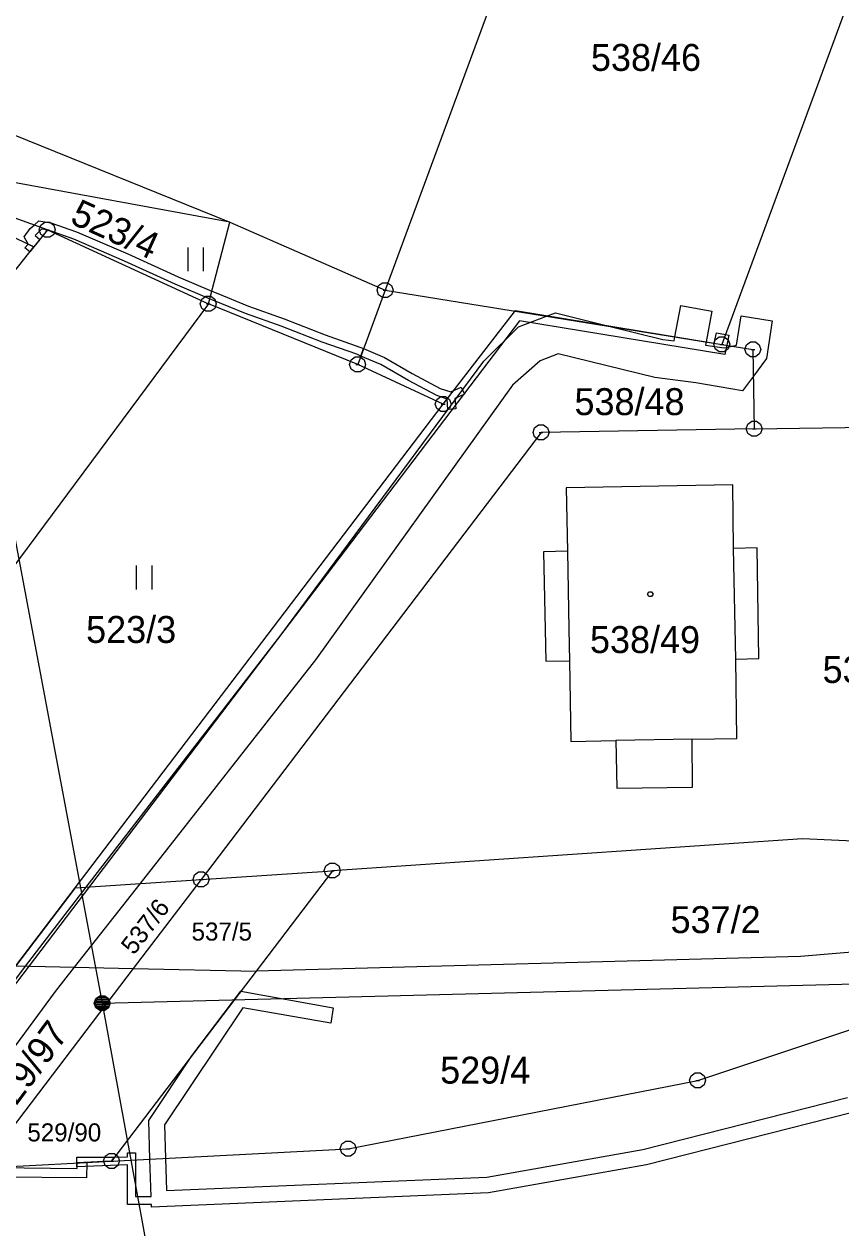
# Model space of a CAD drawing. Extents: x -759060 to -757386, y -1172273 to -1170948.
# Drawn here: x -758564 to -758512.4, y -1171855.5 to -1171779.5 of the extents above; entities that cross this region are included whole.
import ezdxf

# ---------------------------------------------------------------- set-up
doc = ezdxf.new("R2010")
doc.units = 0
for name, color, linetype in [('Vrstva 1', 7, 'Continuous'), ('Vrstva 12', 7, 'Continuous'), ('Vrstva 13', 7, 'Continuous'), ('Vrstva 2', 7, 'Continuous'), ('Vrstva 3', 7, 'Continuous'), ('Vrstva 4', 7, 'Continuous'), ('Vrstva 5', 7, 'Continuous'), ('Vrstva 6', 7, 'Continuous'), ('Vrstva 8', 7, 'Continuous')]:
    doc.layers.add(name, color=color, linetype=linetype)

msp = doc.modelspace()

# ---------------------------------------------------------------- linework, layer by layer
at = {"layer": 'Vrstva 1'}
for p, q in [((-758520.9, -1171741.36), (-758541.17, -1171796.31)), ((-758503, -1171753.9), (-758519.91, -1171799.73)), ((-758550.98, -1171792.01), (-758576.87, -1171787.26)), ((-758562.5, -1171792.5), (-758576.87, -1171787.26)), ((-758563.35, -1171793.57), (-758574.91, -1171788.18)), ((-758552.33, -1171797.17), (-758550.98, -1171792.01)), ((-758562.5, -1171792.5), (-758563.35, -1171793.57)), ((-758562.5, -1171792.5), (-758552.33, -1171797.17)), ((-758581.24, -1171816.1), (-758563.35, -1171793.57)), ((-758541.17, -1171796.31), (-758542.9, -1171801)), ((-758541.17, -1171796.31), (-758519.91, -1171799.73)), ((-758552.33, -1171797.17), (-758580.73, -1171835.39)), ((-758542.9, -1171801), (-758552.33, -1171797.17)), ((-758519.91, -1171799.73), (-758517.94, -1171800.05)), ((-758517.94, -1171800.05), (-758517.86, -1171805.06)), ((-758537.5, -1171803.5), (-758542.9, -1171801)), ((-758560.74, -1171834.04), (-758537.5, -1171803.5)), ((-758517.86, -1171805.06), (-758498.35, -1171804.74)), ((-758531.32, -1171805.29), (-758552.79, -1171833.51)), ((-758517.86, -1171805.06), (-758531.32, -1171805.29)), ((-758519.22, -1171808.59), (-758529.73, -1171808.78)), ((-758529.73, -1171808.78), (-758529.66, -1171812.78)), ((-758519.16, -1171812.6), (-758519.22, -1171808.59)), ((-758517.67, -1171812.57), (-758519.16, -1171812.6)), ((-758517.56, -1171819.56), (-758517.67, -1171812.57)), ((-758529.66, -1171812.78), (-758531.16, -1171812.81)), ((-758531.16, -1171812.81), (-758531.07, -1171817.72)), ((-758531.07, -1171817.72), (-758531.03, -1171819.72)), ((-758531.03, -1171819.72), (-758529.53, -1171819.7)), ((-758529.53, -1171819.7), (-758529.44, -1171824.79)), ((-758519.03, -1171819.6), (-758517.56, -1171819.56)), ((-758518.96, -1171824.6), (-758519.03, -1171819.6)), ((-758529.44, -1171824.79), (-758526.61, -1171824.73)), ((-758526.61, -1171824.73), (-758526.54, -1171827.74)), ((-758521.79, -1171824.65), (-758518.96, -1171824.6)), ((-758521.75, -1171827.67), (-758521.79, -1171824.65)), ((-758526.54, -1171827.74), (-758521.75, -1171827.67)), ((-758514.81, -1171830.94), (-758544.5, -1171832.95)), ((-758505.45, -1171831.39), (-758514.81, -1171830.94)), ((-758552.79, -1171833.51), (-758544.5, -1171832.95)), ((-758544.5, -1171832.95), (-758549.32, -1171839.29)), ((-758560.74, -1171834.04), (-758552.79, -1171833.51)), ((-758552.79, -1171833.51), (-758557.07, -1171839.12)), ((-758560.74, -1171834.04), (-758564.48, -1171838.96)), ((-758521.43, -1171846.19), (-758492.02, -1171836.4)), ((-758492.02, -1171836.4), (-758514.93, -1171838.37)), ((-758514.93, -1171838.37), (-758549.32, -1171839.29)), ((-758557.07, -1171839.12), (-758566.6, -1171851.65)), ((-758564.48, -1171838.96), (-758557.07, -1171839.12)), ((-758557.07, -1171839.12), (-758549.32, -1171839.29)), ((-758549.32, -1171839.29), (-758558.44, -1171851.28)), ((-758543.5, -1171850.5), (-758521.43, -1171846.19)), ((-758558.44, -1171851.28), (-758543.5, -1171850.5)), ((-758566.22, -1171851.69), (-758558.44, -1171851.28))]:
    msp.add_line(p, q, dxfattribs=at)
at = {"layer": 'Vrstva 12'}
for p, q in [((-758519.22, -1171808.59), (-758529.73, -1171808.78)), ((-758529.73, -1171808.78), (-758529.66, -1171812.78)), ((-758519.16, -1171812.6), (-758519.22, -1171808.59)), ((-758529.66, -1171812.78), (-758529.57, -1171817.7)), ((-758519.03, -1171819.6), (-758519.16, -1171812.6)), ((-758529.57, -1171817.7), (-758529.53, -1171819.7)), ((-758529.53, -1171819.7), (-758529.44, -1171824.79)), ((-758518.96, -1171824.6), (-758519.03, -1171819.6)), ((-758529.44, -1171824.79), (-758526.61, -1171824.73)), ((-758521.79, -1171824.65), (-758526.61, -1171824.73)), ((-758521.79, -1171824.65), (-758518.96, -1171824.6))]:
    msp.add_line(p, q, dxfattribs=at)
at = {"layer": 'Vrstva 13'}
for p, q in [((-758575.09, -1171782.27), (-758550.98, -1171792.01)), ((-758550.98, -1171792.01), (-758576.87, -1171787.26)), ((-758563.33, -1171792.2), (-758563.03, -1171791.92)), ((-758563.03, -1171791.92), (-758562.28, -1171792.05)), ((-758562.28, -1171792.05), (-758560.65, -1171792.63)), ((-758552.33, -1171797.17), (-758550.98, -1171792.01)), ((-758550.98, -1171792.01), (-758541.17, -1171796.31)), ((-758563.96, -1171792.93), (-758563.58, -1171792.41)), ((-758563.58, -1171792.41), (-758563.33, -1171792.2)), ((-758562.87, -1171792.46), (-758563.26, -1171792.86)), ((-758562.5, -1171792.5), (-758562.87, -1171792.46)), ((-758560.83, -1171793.09), (-758562.5, -1171792.5)), ((-758560.65, -1171792.63), (-758557.42, -1171794.01)), ((-758563.72, -1171793.4), (-758563.96, -1171792.93)), ((-758563.92, -1171793.62), (-758563.72, -1171793.4)), ((-758563.35, -1171793.57), (-758563.72, -1171793.4)), ((-758563.72, -1171793.4), (-758563.35, -1171793.57)), ((-758563.35, -1171793.57), (-758563.6, -1171793.89)), ((-758562.98, -1171793.11), (-758563.35, -1171793.57)), ((-758563.26, -1171792.86), (-758562.98, -1171793.11)), ((-758557.62, -1171794.47), (-758560.83, -1171793.09)), ((-758563.6, -1171793.89), (-758563.92, -1171793.62)), ((-758557.42, -1171794.01), (-758554.23, -1171795.46)), ((-758554.43, -1171795.92), (-758557.62, -1171794.47)), ((-758554.23, -1171795.46), (-758552.12, -1171796.36)), ((-758552.25, -1171796.85), (-758554.43, -1171795.92)), ((-758552.12, -1171796.36), (-758551.84, -1171796.48)), ((-758551.84, -1171796.48), (-758549.8, -1171797.32)), ((-758541.17, -1171796.31), (-758542.9, -1171801)), ((-758542.9, -1171801), (-758552.33, -1171797.17)), ((-758552.04, -1171796.94), (-758552.25, -1171796.85)), ((-758549.98, -1171797.78), (-758552.04, -1171796.94)), ((-758549.8, -1171797.32), (-758547.55, -1171798.12)), ((-758522.87, -1171799.25), (-758522.5, -1171797.26)), ((-758522.5, -1171797.26), (-758520.53, -1171797.63)), ((-758547.73, -1171798.58), (-758549.98, -1171797.78)), ((-758547.55, -1171798.12), (-758544.96, -1171799.13)), ((-758537.5, -1171803.5), (-758532.94, -1171797.58)), ((-758532.94, -1171797.58), (-758520.38, -1171799.64)), ((-758532.74, -1171798.62), (-758530.97, -1171797.95)), ((-758530.97, -1171797.95), (-758530.41, -1171797.74)), ((-758530.41, -1171797.74), (-758526.96, -1171798.6)), ((-758520.53, -1171797.63), (-758520.89, -1171799.57)), ((-758518.98, -1171799.78), (-758518.69, -1171797.93)), ((-758518.69, -1171797.93), (-758516.72, -1171798.24)), ((-758532.68, -1171798.24), (-758572.05, -1171849.98)), ((-758545.14, -1171799.59), (-758547.73, -1171798.58)), ((-758534.94, -1171800.78), (-758532.74, -1171798.62)), ((-758519.72, -1171800.36), (-758532.68, -1171798.24)), ((-758526.96, -1171798.6), (-758523.64, -1171799.42)), ((-758516.72, -1171798.24), (-758517.09, -1171800.62)), ((-758542.95, -1171800.35), (-758545.14, -1171799.59)), ((-758544.96, -1171799.13), (-758542.77, -1171799.89)), ((-758523.64, -1171799.42), (-758522.92, -1171799.51)), ((-758522.92, -1171799.51), (-758522.87, -1171799.25)), ((-758520.89, -1171799.57), (-758520.93, -1171799.78)), ((-758520.38, -1171799.64), (-758520.25, -1171798.99)), ((-758520.25, -1171798.99), (-758519.68, -1171799.11)), ((-758519.68, -1171799.11), (-758519.47, -1171799.15)), ((-758519.47, -1171799.15), (-758519.6, -1171799.78)), ((-758542.7, -1171800.46), (-758542.95, -1171800.35)), ((-758542.77, -1171799.89), (-758542.53, -1171799.99)), ((-758542.53, -1171799.99), (-758542.7, -1171800.46)), ((-758542.7, -1171800.46), (-758542.53, -1171799.99)), ((-758542.53, -1171799.99), (-758541.21, -1171800.55)), ((-758530.25, -1171800.32), (-758531.38, -1171800.76)), ((-758524.14, -1171801.82), (-758530.25, -1171800.32)), ((-758520.93, -1171799.78), (-758519.75, -1171799.94)), ((-758519.75, -1171799.94), (-758519.25, -1171799.84)), ((-758519.6, -1171799.78), (-758519.72, -1171800.36)), ((-758519.25, -1171799.84), (-758518.98, -1171799.78)), ((-758547.76, -1171818.09), (-758534.94, -1171800.78)), ((-758541.43, -1171800.99), (-758542.7, -1171800.46)), ((-758539.7, -1171802.01), (-758541.43, -1171800.99)), ((-758541.21, -1171800.55), (-758539.46, -1171801.57)), ((-758531.38, -1171800.76), (-758533.12, -1171802.3)), ((-758517.09, -1171800.62), (-758517.91, -1171801.73)), ((-758539.46, -1171801.57), (-758537.7, -1171802.5)), ((-758521.55, -1171802.15), (-758524.14, -1171801.82)), ((-758517.91, -1171801.73), (-758518.6, -1171802.66)), ((-758533.12, -1171802.3), (-758545.57, -1171819.63)), ((-758537.9, -1171802.96), (-758539.7, -1171802.01)), ((-758537.7, -1171802.5), (-758537.03, -1171802.73)), ((-758537.03, -1171802.73), (-758536.36, -1171802.42)), ((-758536.36, -1171802.42), (-758536.15, -1171802.87)), ((-758518.6, -1171802.66), (-758521.55, -1171802.15)), ((-758537.25, -1171803.18), (-758537.9, -1171802.96)), ((-758537.2, -1171803.83), (-758537.25, -1171803.18)), ((-758536.15, -1171802.87), (-758536.76, -1171803.15)), ((-758536.76, -1171803.15), (-758536.7, -1171803.79)), ((-758560.74, -1171834.04), (-758537.5, -1171803.5)), ((-758536.7, -1171803.79), (-758537.2, -1171803.83)), ((-758560.04, -1171833.99), (-758547.76, -1171818.09)), ((-758545.57, -1171819.63), (-758556.66, -1171833.77)), ((-758556.66, -1171833.77), (-758560.8, -1171839.04)), ((-758564.48, -1171838.96), (-758560.74, -1171834.04)), ((-758563.89, -1171838.97), (-758560.04, -1171833.99)), ((-758572.24, -1171850.2), (-758563.89, -1171838.97)), ((-758560.8, -1171839.04), (-758562, -1171840.58)), ((-758562, -1171840.58), (-758569.92, -1171851.29)), ((-758553.38, -1171844.63), (-758550.29, -1171840.56)), ((-758550.29, -1171840.56), (-758544.44, -1171841.6)), ((-758550.16, -1171841.6), (-758555.1, -1171848.99)), ((-758544.6, -1171842.58), (-758550.16, -1171841.6)), ((-758544.44, -1171841.6), (-758544.6, -1171842.58)), ((-758556.1, -1171848.71), (-758553.38, -1171844.63)), ((-758524.89, -1171850.54), (-758511.97, -1171847.26)), ((-758511.73, -1171848.24), (-758524.67, -1171851.52)), ((-758556.03, -1171851.15), (-758556.1, -1171848.71)), ((-758555.1, -1171848.99), (-758555.03, -1171851.1)), ((-758534.74, -1171852.29), (-758524.89, -1171850.54)), ((-758560.64, -1171851.04), (-758558.25, -1171851.03)), ((-758560.64, -1171851.4), (-758560.64, -1171851.04)), ((-758558.44, -1171851.28), (-758560.64, -1171851.4)), ((-758560.64, -1171851.4), (-758558.44, -1171851.28)), ((-758558.25, -1171851.03), (-758558.44, -1171851.28)), ((-758558.44, -1171851.28), (-758558.25, -1171851.03)), ((-758558.25, -1171851.03), (-758557.44, -1171851.02)), ((-758557.44, -1171851.02), (-758557.44, -1171850.77)), ((-758557.44, -1171850.77), (-758556.94, -1171850.77)), ((-758556.94, -1171850.77), (-758556.94, -1171851.2)), ((-758556.94, -1171851.2), (-758556.94, -1171853.52)), ((-758555.95, -1171853.52), (-758556.03, -1171851.15)), ((-758555.03, -1171851.1), (-758554.97, -1171853.14)), ((-758566.22, -1171851.69), (-758560.62, -1171851.74)), ((-758560.64, -1171851.65), (-758560.64, -1171851.4)), ((-758557.44, -1171851.52), (-758560.64, -1171851.65)), ((-758560.62, -1171851.39), (-758560.01, -1171851.36)), ((-758560.62, -1171851.74), (-758560.62, -1171851.39)), ((-758560.01, -1171851.36), (-758560.02, -1171852.34)), ((-758557.44, -1171854.02), (-758557.44, -1171851.52)), ((-758524.67, -1171851.52), (-758534.64, -1171853.29)), ((-758560.02, -1171852.34), (-758571.2, -1171852.25)), ((-758554.97, -1171853.14), (-758534.74, -1171852.29)), ((-758556.94, -1171853.52), (-758555.95, -1171853.52)), ((-758534.64, -1171853.29), (-758555.93, -1171854.18)), ((-758555.93, -1171854.02), (-758557.44, -1171854.02)), ((-758555.93, -1171854.18), (-758555.93, -1171854.02))]:
    msp.add_line(p, q, dxfattribs=at)
at = {"layer": 'Vrstva 3'}
for p, q in [((-758553.63, -1171793.6), (-758553.63, -1171795.1)), ((-758552.63, -1171795.1), (-758552.63, -1171793.6)), ((-758556.89, -1171813.69), (-758556.89, -1171815.19)), ((-758555.89, -1171815.19), (-758555.89, -1171813.69))]:
    msp.add_line(p, q, dxfattribs=at)
at = {"layer": 'Vrstva 4'}
for p, q in [((-758529.66, -1171812.78), (-758529.57, -1171817.7)), ((-758519.03, -1171819.6), (-758519.16, -1171812.6)), ((-758529.57, -1171817.7), (-758529.53, -1171819.7)), ((-758521.79, -1171824.65), (-758526.61, -1171824.73))]:
    msp.add_line(p, q, dxfattribs=at)
at = {"layer": 'Vrstva 5'}
msp.add_lwpolyline([(-758524.34, -1171815.35), (-758524.25, -1171815.5), (-758524.34, -1171815.65), (-758524.52, -1171815.65), (-758524.61, -1171815.5), (-758524.52, -1171815.35)], close=True, dxfattribs=at)
at = {"layer": 'Vrstva 6'}
for p, q in [((-758567.27, -1171797.52), (-758559.04, -1171841.32)), ((-758559.04, -1171841.32), (-758499.11, -1171839.78)), ((-758559.04, -1171841.32), (-758550.88, -1171885.85))]:
    msp.add_line(p, q, dxfattribs=at)
msp.add_lwpolyline([(-758559.19, -1171840.84), (-758558.88, -1171840.84), (-758558.63, -1171841.02), (-758558.53, -1171841.31), (-758558.63, -1171841.6), (-758558.88, -1171841.78), (-758559.19, -1171841.78), (-758559.44, -1171841.6), (-758559.54, -1171841.31), (-758559.44, -1171841.02), (-758559.19, -1171840.84), (-758559.16, -1171840.88), (-758558.92, -1171840.88), (-758558.76, -1171840.96), (-758559.32, -1171840.96), (-758559.4, -1171841.04), (-758558.68, -1171841.04), (-758558.68, -1171841.12), (-758559.4, -1171841.12), (-758559.44, -1171841.2), (-758558.64, -1171841.2), (-758558.6, -1171841.28), (-758559.48, -1171841.28), (-758559.48, -1171841.36), (-758558.6, -1171841.36), (-758558.63, -1171841.44), (-758559.44, -1171841.44), (-758559.43, -1171841.52), (-758558.62, -1171841.52), (-758558.67, -1171841.6), (-758559.39, -1171841.6), (-758559.31, -1171841.68), (-758558.75, -1171841.68), (-758558.86, -1171841.76), (-758559.2, -1171841.76)], dxfattribs=at)
at = {"layer": 'Vrstva 8'}
for p, q in [((-758562.62, -1171792.5), (-758562.38, -1171792.5)), ((-758541.29, -1171796.31), (-758541.05, -1171796.31)), ((-758552.45, -1171797.17), (-758552.21, -1171797.17)), ((-758520.03, -1171799.73), (-758519.79, -1171799.73)), ((-758518.06, -1171800.05), (-758517.82, -1171800.05)), ((-758543.02, -1171801), (-758542.78, -1171801)), ((-758537.62, -1171803.5), (-758537.38, -1171803.5)), ((-758531.44, -1171805.29), (-758531.2, -1171805.29)), ((-758517.98, -1171805.06), (-758517.74, -1171805.06)), ((-758544.62, -1171832.95), (-758544.38, -1171832.95)), ((-758552.91, -1171833.51), (-758552.67, -1171833.51)), ((-758521.55, -1171846.19), (-758521.31, -1171846.19)), ((-758543.62, -1171850.5), (-758543.38, -1171850.5)), ((-758558.56, -1171851.28), (-758558.32, -1171851.28))]:
    msp.add_line(p, q, dxfattribs=at)
for points in [[(-758562.35, -1171792.02), (-758562.1, -1171792.2), (-758562, -1171792.49), (-758562.1, -1171792.78), (-758562.35, -1171792.96), (-758562.66, -1171792.96), (-758562.91, -1171792.78), (-758563.01, -1171792.49), (-758562.91, -1171792.2), (-758562.66, -1171792.02)], [(-758541.02, -1171795.83), (-758540.77, -1171796.01), (-758540.67, -1171796.3), (-758540.77, -1171796.59), (-758541.02, -1171796.77), (-758541.33, -1171796.77), (-758541.58, -1171796.59), (-758541.68, -1171796.3), (-758541.58, -1171796.01), (-758541.33, -1171795.83)], [(-758552.18, -1171796.69), (-758551.93, -1171796.87), (-758551.83, -1171797.16), (-758551.93, -1171797.45), (-758552.18, -1171797.63), (-758552.49, -1171797.63), (-758552.74, -1171797.45), (-758552.84, -1171797.16), (-758552.74, -1171796.87), (-758552.49, -1171796.69)], [(-758519.76, -1171799.25), (-758519.51, -1171799.43), (-758519.41, -1171799.72), (-758519.51, -1171800.01), (-758519.76, -1171800.19), (-758520.07, -1171800.19), (-758520.32, -1171800.01), (-758520.42, -1171799.72), (-758520.32, -1171799.43), (-758520.07, -1171799.25)], [(-758517.79, -1171799.57), (-758517.54, -1171799.75), (-758517.44, -1171800.04), (-758517.54, -1171800.33), (-758517.79, -1171800.51), (-758518.1, -1171800.51), (-758518.35, -1171800.33), (-758518.45, -1171800.04), (-758518.35, -1171799.75), (-758518.1, -1171799.57)], [(-758542.75, -1171800.52), (-758542.5, -1171800.7), (-758542.4, -1171800.99), (-758542.5, -1171801.28), (-758542.75, -1171801.46), (-758543.06, -1171801.46), (-758543.31, -1171801.28), (-758543.41, -1171800.99), (-758543.31, -1171800.7), (-758543.06, -1171800.52)], [(-758537.35, -1171803.02), (-758537.1, -1171803.2), (-758537, -1171803.49), (-758537.1, -1171803.78), (-758537.35, -1171803.96), (-758537.66, -1171803.96), (-758537.91, -1171803.78), (-758538.01, -1171803.49), (-758537.91, -1171803.2), (-758537.66, -1171803.02)], [(-758531.17, -1171804.81), (-758530.92, -1171804.99), (-758530.82, -1171805.28), (-758530.92, -1171805.57), (-758531.17, -1171805.75), (-758531.48, -1171805.75), (-758531.73, -1171805.57), (-758531.83, -1171805.28), (-758531.73, -1171804.99), (-758531.48, -1171804.81)], [(-758517.71, -1171804.58), (-758517.46, -1171804.76), (-758517.36, -1171805.05), (-758517.46, -1171805.34), (-758517.71, -1171805.52), (-758518.02, -1171805.52), (-758518.27, -1171805.34), (-758518.37, -1171805.05), (-758518.27, -1171804.76), (-758518.02, -1171804.58)], [(-758552.64, -1171833.03), (-758552.39, -1171833.21), (-758552.29, -1171833.5), (-758552.39, -1171833.79), (-758552.64, -1171833.97), (-758552.95, -1171833.97), (-758553.2, -1171833.79), (-758553.3, -1171833.5), (-758553.2, -1171833.21), (-758552.95, -1171833.03)], [(-758544.35, -1171832.47), (-758544.1, -1171832.65), (-758544, -1171832.94), (-758544.1, -1171833.23), (-758544.35, -1171833.41), (-758544.66, -1171833.41), (-758544.91, -1171833.23), (-758545.01, -1171832.94), (-758544.91, -1171832.65), (-758544.66, -1171832.47)], [(-758521.28, -1171845.71), (-758521.03, -1171845.89), (-758520.93, -1171846.18), (-758521.03, -1171846.47), (-758521.28, -1171846.65), (-758521.59, -1171846.65), (-758521.84, -1171846.47), (-758521.94, -1171846.18), (-758521.84, -1171845.89), (-758521.59, -1171845.71)], [(-758543.35, -1171850.02), (-758543.1, -1171850.2), (-758543, -1171850.49), (-758543.1, -1171850.78), (-758543.35, -1171850.96), (-758543.66, -1171850.96), (-758543.91, -1171850.78), (-758544.01, -1171850.49), (-758543.91, -1171850.2), (-758543.66, -1171850.02)], [(-758558.29, -1171850.8), (-758558.04, -1171850.98), (-758557.94, -1171851.27), (-758558.04, -1171851.56), (-758558.29, -1171851.74), (-758558.6, -1171851.74), (-758558.85, -1171851.56), (-758558.95, -1171851.27), (-758558.85, -1171850.98), (-758558.6, -1171850.8)]]:
    msp.add_lwpolyline(points, close=True, dxfattribs=at)

# ---------------------------------------------------------------- texts
at = {"layer": 'Vrstva 2'}
for s, height, p in [('538/46', 1.7, (-758528.173, -1171782.46)), ('538/48', 1.7, (-758529.213, -1171804.19)), ('523/3', 1.7, (-758560.053, -1171818.57)), ('538/49', 1.7, (-758528.233, -1171819.21)), ('538/38', 1.7, (-758513.543, -1171821.1)), ('537/2', 1.7, (-758523.143, -1171836.89)), ('537/5', 1.14, (-758553.391, -1171837.36)), ('529/4', 1.7, (-758537.693, -1171846.39)), ('529/90', 1.14, (-758563.761, -1171850.04))]:
    msp.add_text(s, height=height, dxfattribs=at).set_placement(p)
for s, height, rotation, p in [('523/4', 1.7, 335.58138, (-758561.144, -1171792.048)), ('537/6', 1.14, 52.48293, (-758557.033, -1171838.324)), ('529/97', 1.7, 53.51426, (-758565.219, -1171848.849))]:
    msp.add_text(s, height=height, rotation=rotation, dxfattribs=at).set_placement(p)

doc.saveas('drawing.dxf')
